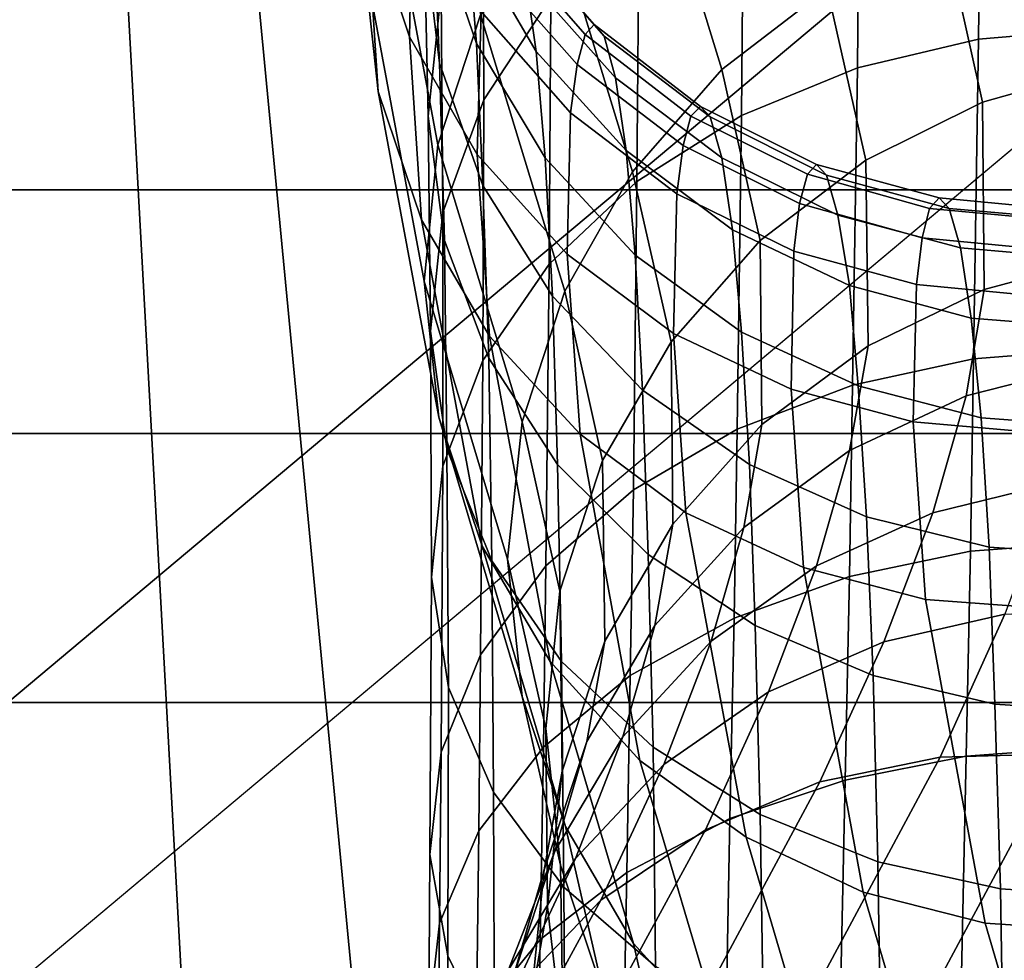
# Model space of a CAD drawing. Extents: x -43.1 to 43.1, y -41.3 to 41.3.
# Tile 438 of 744: x 0.008 to 0.129, y 0.255 to 0.37. Entities that reach past the tile are written whole.
import ezdxf

# ---------------------------------------------------------------- set-up
doc = ezdxf.new("R2010")
doc.units = 0
for name, color, linetype in [('CEILING_SUPPORT', 254, 'CONTINUOUS'), ('CLAMP', 254, 'CONTINUOUS'), ('METAL_BASE', 254, 'CONTINUOUS'), ('WIRE', 254, 'CONTINUOUS')]:
    doc.layers.add(name, color=color, linetype=linetype)

msp = doc.modelspace()

# ---------------------------------------------------------------- linework, layer by layer
at = {"layer": 'CEILING_SUPPORT'}
for points in [[(0.068, 0.0542, 101.9285), (0, 0.7651, 101.9285), (0.7651, 0.7651, 101.9285), (0.7651, 0, 101.9285)], [(0, 0.0869, 101.9285), (0, 0.7651, 101.9285), (0.0377, 0.0783, 101.9285)], [(0.068, 0.0542, 101.9285), (0.0377, 0.0783, 101.9285), (0, 0.7651, 101.9285)], [(0.068, 0.0542, 101.859), (0, 0.7651, 101.859), (0.7651, 0.7651, 101.859), (0.7651, 0, 101.859)], [(0, 0.0869, 101.859), (0, 0.7651, 101.859), (0.0377, 0.0783, 101.859)], [(0.068, 0.0542, 101.859), (0.0377, 0.0783, 101.859), (0, 0.7651, 101.859)]]:
    msp.add_3dface(points, dxfattribs=at)
at = {"layer": 'CLAMP'}
for points in [[(-0.6955, 0.3759, 93.8544), (3.3384, 0.3759, 93.8544), (3.3384, 0.3495, 93.89), (-0.6955, 0.3495, 93.89)], [(-0.6955, 0.3495, 93.3164), (3.3384, 0.3495, 93.3164), (3.3384, 0.3759, 93.352), (-0.6955, 0.3759, 93.352)], [(-0.6955, 0.3495, 93.89), (3.3384, 0.3495, 93.89), (3.3384, 0.3197, 93.9229), (-0.6955, 0.3197, 93.9229)], [(-0.6955, 0.3197, 93.2835), (3.3384, 0.3197, 93.2835), (3.3384, 0.3495, 93.3164), (-0.6955, 0.3495, 93.3164)], [(-0.6955, 0.3197, 93.9229), (3.3384, 0.3197, 93.9229), (3.3384, 0.2868, 93.9527), (-0.6955, 0.2868, 93.9527)], [(-0.6955, 0.2868, 93.2537), (3.3384, 0.2868, 93.2537), (3.3384, 0.3197, 93.2835), (-0.6955, 0.3197, 93.2835)], [(3.3384, 0.2512, 93.9791), (-0.6955, 0.2512, 93.9791), (-0.6955, 0.2868, 93.9527), (3.3384, 0.2868, 93.9527)], [(3.3384, 0.2512, 93.2273), (3.3384, 0.2868, 93.2537), (-0.6955, 0.2868, 93.2537), (-0.6955, 0.2512, 93.2273)]]:
    msp.add_3dface(points, dxfattribs=at)
at = {"layer": 'METAL_BASE'}
for points in [[(-1.669, 0.6609, 8.6989), (-0.8194, 1.6735, 8.6989), (0.4824, 1.903, 8.6989), (1.6271, -1.2421, 8.6989)], [(-0.9992, 1.3658, 8.6989), (-1.609, 0.3096, 8.6989), (-1.3972, -0.8914, 8.6989), (1.2928, 1.3658, 8.6989)], [(-1.3972, -0.8914, 8.6989), (-0.463, -1.6754, 8.6989), (0.7566, -1.6754, 8.6989), (1.2928, 1.3658, 8.6989)], [(-0.8992, 1.2466, 0.6411), (-1.4558, 0.2826, 0.6411), (-1.2625, -0.8137, 0.6411), (1.1929, 1.2466, 0.6411)], [(-1.2625, -0.8137, 0.6411), (-0.4098, -1.5292, 0.6411), (0.7034, -1.5292, 0.6411), (1.1929, 1.2466, 0.6411)], [(-0.8194, -1.6735, 8.6989), (-1.669, -0.6609, 8.6989), (-1.669, 0.6609, 8.6989), (1.6271, -1.2421, 8.6989)]]:
    msp.add_3dface(points, dxfattribs=at)
at = {"layer": 'WIRE'}
for points in [[(0.0573, 0.4105, 2.3102), (0.0647, 0.3709, 2.461), (0.0595, 0.355, 2.4574), (0.0521, 0.3946, 2.3061)], [(0.0968, 0.4077, 2.468), (0.1071, 0.3741, 2.6154), (0.0942, 0.3642, 2.6141), (0.0839, 0.3978, 2.4664)], [(0.1405, 0.3692, 1.5593), (0.1409, 0.4036, 1.6081), (0.126, 0.4023, 1.6089), (0.1256, 0.3679, 1.5603)], [(0.1256, 0.3679, 1.5603), (0.126, 0.4023, 1.6089), (0.1111, 0.3985, 1.6112), (0.1108, 0.3644, 1.563)], [(0.0511, 0.402, 2.1214), (0.0507, 0.3841, 2.2091), (0.056, 0.3682, 2.2053), (0.0564, 0.3859, 2.1188)], [(0.0733, 0.373, 1.6274), (0.0732, 0.4014, 1.6757), (0.065, 0.3882, 1.6825), (0.0651, 0.3605, 1.6354)], [(0.0489, 0.4007, 2.2131), (0.0504, 0.3781, 2.3017), (0.0522, 0.3615, 2.2972), (0.0507, 0.3841, 2.2091)], [(0.0578, 0.3808, 1.7448), (0.057, 0.3992, 1.7933), (0.0589, 0.3829, 1.7986), (0.0597, 0.365, 1.7514)], [(0.0839, 0.3978, 2.4664), (0.0942, 0.3642, 2.6141), (0.0833, 0.3517, 2.6121), (0.073, 0.3854, 2.464)], [(0.1108, 0.3644, 1.563), (0.1111, 0.3985, 1.6112), (0.0969, 0.3924, 1.6151), (0.0966, 0.3586, 1.5676)], [(0.0599, 0.3737, 1.6901), (0.0594, 0.3967, 1.7382), (0.0578, 0.3808, 1.7448), (0.0583, 0.3585, 1.698)], [(0.0589, 0.3829, 1.7986), (0.0578, 0.3966, 1.8472), (0.0631, 0.3808, 1.851), (0.0642, 0.3674, 1.8037)], [(0.0521, 0.3946, 2.3061), (0.0595, 0.355, 2.4574), (0.0578, 0.3383, 2.4533), (0.0504, 0.3781, 2.3017)], [(0.0966, 0.3586, 1.5676), (0.0969, 0.3924, 1.6151), (0.0841, 0.3838, 1.6205), (0.0838, 0.3505, 1.5739)], [(0.0631, 0.3808, 1.851), (0.0618, 0.3902, 1.8992), (0.0702, 0.3756, 1.9016), (0.0715, 0.3664, 1.8545)], [(0.0651, 0.3605, 1.6354), (0.065, 0.3882, 1.6825), (0.0599, 0.3737, 1.6901), (0.0601, 0.3467, 1.6442)], [(0.0564, 0.3859, 2.1188), (0.056, 0.3682, 2.2053), (0.0643, 0.3538, 2.2019), (0.0648, 0.3713, 2.1165)], [(0.073, 0.3854, 2.464), (0.0833, 0.3517, 2.6121), (0.075, 0.3371, 2.6095), (0.0647, 0.3709, 2.461)], [(0.1363, 0.3856, 2.6161), (0.141, 0.3644, 2.7154), (0.1261, 0.3602, 2.7149), (0.1214, 0.3813, 2.6161)], [(0.0507, 0.3841, 2.2091), (0.0522, 0.3615, 2.2972), (0.0575, 0.3458, 2.2929), (0.056, 0.3682, 2.2053)], [(0.0597, 0.365, 1.7514), (0.0589, 0.3829, 1.7986), (0.0642, 0.3674, 1.8037), (0.065, 0.35, 1.7578)], [(0.0838, 0.3505, 1.5739), (0.0841, 0.3838, 1.6205), (0.0733, 0.373, 1.6274), (0.0731, 0.3404, 1.5817)], [(0.0676, 0.3823, 1.9907), (0.0665, 0.3811, 2.0323), (0.0775, 0.3685, 2.0318), (0.0786, 0.3697, 1.991)], [(0.0688, 0.3809, 1.9494), (0.0676, 0.3823, 1.9907), (0.0786, 0.3697, 1.991), (0.0798, 0.3683, 1.9505)], [(0.0583, 0.3585, 1.698), (0.0578, 0.3808, 1.7448), (0.0597, 0.365, 1.7514), (0.0603, 0.3433, 1.706)], [(0.0642, 0.3674, 1.8037), (0.0631, 0.3808, 1.851), (0.0715, 0.3664, 1.8545), (0.0726, 0.3534, 1.8084)], [(0.0665, 0.3811, 2.0323), (0.0655, 0.3773, 2.0743), (0.0765, 0.3648, 2.073), (0.0775, 0.3685, 2.0318)], [(0.0702, 0.3756, 1.9016), (0.0688, 0.3809, 1.9494), (0.0798, 0.3683, 1.9505), (0.0812, 0.3632, 1.9037)], [(0.1214, 0.3813, 2.6161), (0.1261, 0.3602, 2.7149), (0.1118, 0.3531, 2.7138), (0.1071, 0.3741, 2.6154)], [(0.0504, 0.3781, 2.3017), (0.0578, 0.3383, 2.4533), (0.0596, 0.3217, 2.4491), (0.0522, 0.3615, 2.2972)], [(0.0655, 0.3773, 2.0743), (0.0648, 0.3713, 2.1165), (0.0757, 0.3589, 2.1146), (0.0765, 0.3648, 2.073)], [(0.0715, 0.3664, 1.8545), (0.0702, 0.3756, 1.9016), (0.0812, 0.3632, 1.9037), (0.0825, 0.3543, 1.8576)], [(0.0601, 0.3467, 1.6442), (0.0599, 0.3737, 1.6901), (0.0583, 0.3585, 1.698), (0.0586, 0.3322, 1.6535)], [(0.1071, 0.3741, 2.6154), (0.1118, 0.3531, 2.7138), (0.0989, 0.3433, 2.712), (0.0942, 0.3642, 2.6141)], [(0.0731, 0.3404, 1.5817), (0.0733, 0.373, 1.6274), (0.0651, 0.3605, 1.6354), (0.065, 0.3286, 1.5909)], [(0.0647, 0.3709, 2.461), (0.075, 0.3371, 2.6095), (0.0698, 0.3211, 2.6064), (0.0595, 0.355, 2.4574)], [(0.0648, 0.3713, 2.1165), (0.0643, 0.3538, 2.2019), (0.0753, 0.3416, 2.199), (0.0757, 0.3589, 2.1146)], [(0.0786, 0.3697, 1.991), (0.0775, 0.3685, 2.0318), (0.0904, 0.3585, 2.0315), (0.0916, 0.3597, 1.9913)], [(0.0798, 0.3683, 1.9505), (0.0786, 0.3697, 1.991), (0.0916, 0.3597, 1.9913), (0.0928, 0.3584, 1.9515)], [(0.0775, 0.3685, 2.0318), (0.0765, 0.3648, 2.073), (0.0895, 0.3549, 2.0721), (0.0904, 0.3585, 2.0315)], [(0.1399, 0.33, 1.5137), (0.1405, 0.3692, 1.5593), (0.1256, 0.3679, 1.5603), (0.125, 0.3288, 1.5149)], [(0.056, 0.3682, 2.2053), (0.0575, 0.3458, 2.2929), (0.0658, 0.3316, 2.2889), (0.0643, 0.3538, 2.2019)], [(0.065, 0.35, 1.7578), (0.0642, 0.3674, 1.8037), (0.0726, 0.3534, 1.8084), (0.0735, 0.3365, 1.7636)], [(0.0812, 0.3632, 1.9037), (0.0798, 0.3683, 1.9505), (0.0928, 0.3584, 1.9515), (0.0942, 0.3534, 1.9054)], [(0.125, 0.3288, 1.5149), (0.1256, 0.3679, 1.5603), (0.1108, 0.3644, 1.563), (0.1102, 0.3256, 1.5181)], [(0.0726, 0.3534, 1.8084), (0.0715, 0.3664, 1.8545), (0.0825, 0.3543, 1.8576), (0.0836, 0.3415, 1.8124)], [(0.0603, 0.3433, 1.706), (0.0597, 0.365, 1.7514), (0.065, 0.35, 1.7578), (0.0657, 0.3289, 1.7136)], [(0.0765, 0.3648, 2.073), (0.0757, 0.3589, 2.1146), (0.0887, 0.349, 2.1131), (0.0895, 0.3549, 2.0721)], [(0.0942, 0.3642, 2.6141), (0.0989, 0.3433, 2.712), (0.088, 0.3309, 2.7097), (0.0833, 0.3517, 2.6121)], [(0.1102, 0.3256, 1.5181), (0.1108, 0.3644, 1.563), (0.0966, 0.3586, 1.5676), (0.0961, 0.3202, 1.5233)], [(0.141, 0.3644, 2.7154), (0.1412, 0.3413, 2.8162), (0.1263, 0.3373, 2.8148), (0.1261, 0.3602, 2.7149)], [(0.0825, 0.3543, 1.8576), (0.0812, 0.3632, 1.9037), (0.0942, 0.3534, 1.9054), (0.0955, 0.3446, 1.8601)], [(0.0522, 0.3615, 2.2972), (0.0596, 0.3217, 2.4491), (0.0649, 0.3059, 2.4448), (0.0575, 0.3458, 2.2929)], [(0.065, 0.3286, 1.5909), (0.0651, 0.3605, 1.6354), (0.0601, 0.3467, 1.6442), (0.0601, 0.3157, 1.601)], [(0.1261, 0.3602, 2.7149), (0.1263, 0.3373, 2.8148), (0.1121, 0.3304, 2.8127), (0.1118, 0.3531, 2.7138)], [(0.0757, 0.3589, 2.1146), (0.0753, 0.3416, 2.199), (0.0883, 0.3319, 2.1966), (0.0887, 0.349, 2.1131)], [(0.0916, 0.3597, 1.9913), (0.0904, 0.3585, 2.0315), (0.1047, 0.3514, 2.0314), (0.1058, 0.3526, 1.9917)], [(0.0928, 0.3584, 1.9515), (0.0916, 0.3597, 1.9913), (0.1058, 0.3526, 1.9917), (0.107, 0.3513, 1.9523)], [(0.0586, 0.3322, 1.6535), (0.0583, 0.3585, 1.698), (0.0603, 0.3433, 1.706), (0.0606, 0.3178, 1.6627)], [(0.0961, 0.3202, 1.5233), (0.0966, 0.3586, 1.5676), (0.0838, 0.3505, 1.5739), (0.0834, 0.3128, 1.5304)], [(0.0904, 0.3585, 2.0315), (0.0895, 0.3549, 2.0721), (0.1037, 0.3478, 2.0716), (0.1047, 0.3514, 2.0314)], [(0.0942, 0.3534, 1.9054), (0.0928, 0.3584, 1.9515), (0.107, 0.3513, 1.9523), (0.1084, 0.3464, 1.9068)], [(0.0595, 0.355, 2.4574), (0.0698, 0.3211, 2.6064), (0.068, 0.3043, 2.6029), (0.0578, 0.3383, 2.4533)], [(0.0836, 0.3415, 1.8124), (0.0825, 0.3543, 1.8576), (0.0955, 0.3446, 1.8601), (0.0966, 0.3321, 1.8157)], [(0.0895, 0.3549, 2.0721), (0.0887, 0.349, 2.1131), (0.103, 0.342, 2.1122), (0.1037, 0.3478, 2.0716)], [(0.0643, 0.3538, 2.2019), (0.0658, 0.3316, 2.2889), (0.0769, 0.3196, 2.2853), (0.0753, 0.3416, 2.199)], [(0.0735, 0.3365, 1.7636), (0.0726, 0.3534, 1.8084), (0.0836, 0.3415, 1.8124), (0.0845, 0.325, 1.7685)], [(0.0955, 0.3446, 1.8601), (0.0942, 0.3534, 1.9054), (0.1084, 0.3464, 1.9068), (0.1098, 0.3378, 1.862)], [(0.1118, 0.3531, 2.7138), (0.1121, 0.3304, 2.8127), (0.0991, 0.3208, 2.81), (0.0989, 0.3433, 2.712)], [(0.0833, 0.3517, 2.6121), (0.088, 0.3309, 2.7097), (0.0796, 0.3164, 2.7068), (0.075, 0.3371, 2.6095)], [(0.1058, 0.3526, 1.9917), (0.1047, 0.3514, 2.0314), (0.1196, 0.3472, 2.0315), (0.1208, 0.3485, 1.9921)], [(0.107, 0.3513, 1.9523), (0.1058, 0.3526, 1.9917), (0.1208, 0.3485, 1.9921), (0.122, 0.3472, 1.953)], [(0.0834, 0.3128, 1.5304), (0.0838, 0.3505, 1.5739), (0.0731, 0.3404, 1.5817), (0.0727, 0.3035, 1.5393)], [(0.1047, 0.3514, 2.0314), (0.1037, 0.3478, 2.0716), (0.1187, 0.3436, 2.0714), (0.1196, 0.3472, 2.0315)], [(0.1084, 0.3464, 1.9068), (0.107, 0.3513, 1.9523), (0.122, 0.3472, 1.953), (0.1234, 0.3424, 1.9078)], [(0.0657, 0.3289, 1.7136), (0.065, 0.35, 1.7578), (0.0735, 0.3365, 1.7636), (0.0741, 0.3159, 1.7204)], [(0.0887, 0.349, 2.1131), (0.0883, 0.3319, 2.1966), (0.1027, 0.3251, 2.1949), (0.103, 0.342, 2.1122)], [(0.1208, 0.3485, 1.9921), (0.1196, 0.3472, 2.0315), (0.1346, 0.3458, 2.0318), (0.1357, 0.3471, 1.9925)], [(0.122, 0.3472, 1.953), (0.1208, 0.3485, 1.9921), (0.1357, 0.3471, 1.9925), (0.1369, 0.3459, 1.9535)], [(0.1037, 0.3478, 2.0716), (0.103, 0.342, 2.1122), (0.118, 0.3379, 2.1117), (0.1187, 0.3436, 2.0714)], [(0.1196, 0.3472, 2.0315), (0.1187, 0.3436, 2.0714), (0.1336, 0.3422, 2.0715), (0.1346, 0.3458, 2.0318)], [(0.1234, 0.3424, 1.9078), (0.122, 0.3472, 1.953), (0.1369, 0.3459, 1.9535), (0.1383, 0.3411, 1.9083)], [(0.0575, 0.3458, 2.2929), (0.0649, 0.3059, 2.4448), (0.0732, 0.2918, 2.4407), (0.0658, 0.3316, 2.2889)], [(0.0601, 0.3157, 1.601), (0.0601, 0.3467, 1.6442), (0.0586, 0.3322, 1.6535), (0.0587, 0.3021, 1.6115)], [(0.1098, 0.3378, 1.862), (0.1084, 0.3464, 1.9068), (0.1234, 0.3424, 1.9078), (0.1247, 0.3338, 1.8633)], [(0.0966, 0.3321, 1.8157), (0.0955, 0.3446, 1.8601), (0.1098, 0.3378, 1.862), (0.1109, 0.3255, 1.8181)], [(0.0606, 0.3178, 1.6627), (0.0603, 0.3433, 1.706), (0.0657, 0.3289, 1.7136), (0.0661, 0.3041, 1.6715)], [(0.0989, 0.3433, 2.712), (0.0991, 0.3208, 2.81), (0.0882, 0.3086, 2.8066), (0.088, 0.3309, 2.7097)], [(0.1187, 0.3436, 2.0714), (0.118, 0.3379, 2.1117), (0.1329, 0.3365, 2.1117), (0.1336, 0.3422, 2.0715)], [(0.103, 0.342, 2.1122), (0.1027, 0.3251, 2.1949), (0.1176, 0.3211, 2.1939), (0.118, 0.3379, 2.1117)], [(0.1247, 0.3338, 1.8633), (0.1234, 0.3424, 1.9078), (0.1383, 0.3411, 1.9083), (0.1396, 0.3326, 1.8639)], [(0.0753, 0.3416, 2.199), (0.0769, 0.3196, 2.2853), (0.0898, 0.31, 2.2824), (0.0883, 0.3319, 2.1966)], [(0.0845, 0.325, 1.7685), (0.0836, 0.3415, 1.8124), (0.0966, 0.3321, 1.8157), (0.0976, 0.3159, 1.7725)], [(0.1412, 0.3413, 2.8162), (0.139, 0.3281, 2.8668), (0.1241, 0.3243, 2.8648), (0.1263, 0.3373, 2.8148)], [(0.0727, 0.3035, 1.5393), (0.0731, 0.3404, 1.5817), (0.065, 0.3286, 1.5909), (0.0647, 0.2926, 1.5496)], [(0.0578, 0.3383, 2.4533), (0.068, 0.3043, 2.6029), (0.0698, 0.2875, 2.5993), (0.0596, 0.3217, 2.4491)], [(0.1109, 0.3255, 1.8181), (0.1098, 0.3378, 1.862), (0.1247, 0.3338, 1.8633), (0.1259, 0.3216, 1.8196)], [(0.1263, 0.3373, 2.8148), (0.1241, 0.3243, 2.8648), (0.1098, 0.3176, 2.8621), (0.1121, 0.3304, 2.8127)], [(0.118, 0.3379, 2.1117), (0.1176, 0.3211, 2.1939), (0.1325, 0.3198, 2.1936), (0.1329, 0.3365, 2.1117)], [(0.075, 0.3371, 2.6095), (0.0796, 0.3164, 2.7068), (0.0744, 0.3004, 2.7035), (0.0698, 0.3211, 2.6064)], [(0.0741, 0.3159, 1.7204), (0.0735, 0.3365, 1.7636), (0.0845, 0.325, 1.7685), (0.0852, 0.3049, 1.7263)], [(0.1259, 0.3216, 1.8196), (0.1247, 0.3338, 1.8633), (0.1396, 0.3326, 1.8639), (0.1408, 0.3205, 1.8202)], [(0.0587, 0.3021, 1.6115), (0.0586, 0.3322, 1.6535), (0.0606, 0.3178, 1.6627), (0.0608, 0.2886, 1.622)], [(0.0658, 0.3316, 2.2889), (0.0732, 0.2918, 2.4407), (0.0842, 0.2797, 2.437), (0.0769, 0.3196, 2.2853)], [(0.0883, 0.3319, 2.1966), (0.0898, 0.31, 2.2824), (0.1042, 0.3033, 2.2802), (0.1027, 0.3251, 2.1949)], [(0.0976, 0.3159, 1.7725), (0.0966, 0.3321, 1.8157), (0.1109, 0.3255, 1.8181), (0.1119, 0.3095, 1.7754)], [(0.088, 0.3309, 2.7097), (0.0882, 0.3086, 2.8066), (0.0799, 0.2943, 2.8028), (0.0796, 0.3164, 2.7068)], [(0.1121, 0.3304, 2.8127), (0.1098, 0.3176, 2.8621), (0.0969, 0.3082, 2.8587), (0.0991, 0.3208, 2.81)], [(0.1395, 0.3064, 1.4902), (0.1399, 0.33, 1.5137), (0.125, 0.3288, 1.5149), (0.1246, 0.3053, 1.4916)], [(0.0661, 0.3041, 1.6715), (0.0657, 0.3289, 1.7136), (0.0741, 0.3159, 1.7204), (0.0746, 0.2918, 1.6794)], [(0.1246, 0.3053, 1.4916), (0.125, 0.3288, 1.5149), (0.1102, 0.3256, 1.5181), (0.1098, 0.3022, 1.495)], [(0.0647, 0.2926, 1.5496), (0.065, 0.3286, 1.5909), (0.0601, 0.3157, 1.601), (0.0599, 0.2807, 1.5609)], [(0.139, 0.3281, 2.8668), (0.1348, 0.3136, 2.9173), (0.12, 0.31, 2.9146), (0.1241, 0.3243, 2.8648)], [(0.1098, 0.3022, 1.495), (0.1102, 0.3256, 1.5181), (0.0961, 0.3202, 1.5233), (0.0957, 0.2971, 1.5005)], [(0.1027, 0.3251, 2.1949), (0.1042, 0.3033, 2.2802), (0.1191, 0.2994, 2.2787), (0.1176, 0.3211, 2.1939)], [(0.1119, 0.3095, 1.7754), (0.1109, 0.3255, 1.8181), (0.1259, 0.3216, 1.8196), (0.1269, 0.3058, 1.7771)], [(0.0852, 0.3049, 1.7263), (0.0845, 0.325, 1.7685), (0.0976, 0.3159, 1.7725), (0.0983, 0.2962, 1.731)], [(0.1241, 0.3243, 2.8648), (0.12, 0.31, 2.9146), (0.1058, 0.3035, 2.9112), (0.1098, 0.3176, 2.8621)], [(0.0596, 0.3217, 2.4491), (0.0698, 0.2875, 2.5993), (0.0751, 0.2716, 2.5955), (0.0649, 0.3059, 2.4448)], [(0.1269, 0.3058, 1.7771), (0.1259, 0.3216, 1.8196), (0.1408, 0.3205, 1.8202), (0.1418, 0.3048, 1.7778)], [(0.0698, 0.3211, 2.6064), (0.0744, 0.3004, 2.7035), (0.0727, 0.2836, 2.6999), (0.068, 0.3043, 2.6029)], [(0.0991, 0.3208, 2.81), (0.0969, 0.3082, 2.8587), (0.086, 0.2962, 2.8547), (0.0882, 0.3086, 2.8066)], [(0.1176, 0.3211, 2.1939), (0.1191, 0.2994, 2.2787), (0.134, 0.2983, 2.278), (0.1325, 0.3198, 2.1936)], [(0.0769, 0.3196, 2.2853), (0.0842, 0.2797, 2.437), (0.0972, 0.2703, 2.4338), (0.0898, 0.31, 2.2824)], [(0.0957, 0.2971, 1.5005), (0.0961, 0.3202, 1.5233), (0.0834, 0.3128, 1.5304), (0.083, 0.2901, 1.5081)], [(0.0608, 0.2886, 1.622), (0.0606, 0.3178, 1.6627), (0.0661, 0.3041, 1.6715), (0.0663, 0.2758, 1.632)], [(0.1098, 0.3176, 2.8621), (0.1058, 0.3035, 2.9112), (0.0929, 0.2943, 2.907), (0.0969, 0.3082, 2.8587)], [(0.0599, 0.2807, 1.5609), (0.0601, 0.3157, 1.601), (0.0587, 0.3021, 1.6115), (0.0585, 0.2682, 1.5728)], [(0.0746, 0.2918, 1.6794), (0.0741, 0.3159, 1.7204), (0.0852, 0.3049, 1.7263), (0.0858, 0.2813, 1.6861)], [(0.0796, 0.3164, 2.7068), (0.0799, 0.2943, 2.8028), (0.0747, 0.2784, 2.7988), (0.0744, 0.3004, 2.7035)], [(0.0983, 0.2962, 1.731), (0.0976, 0.3159, 1.7725), (0.1119, 0.3095, 1.7754), (0.1127, 0.2901, 1.7343)], [(0.1348, 0.3136, 2.9173), (0.1288, 0.2976, 2.9672), (0.114, 0.2942, 2.9639), (0.12, 0.31, 2.9146)], [(0.083, 0.2901, 1.5081), (0.0834, 0.3128, 1.5304), (0.0727, 0.3035, 1.5393), (0.0724, 0.2813, 1.5175)], [(0.0898, 0.31, 2.2824), (0.0972, 0.2703, 2.4338), (0.1115, 0.2636, 2.4312), (0.1042, 0.3033, 2.2802)], [(0.12, 0.31, 2.9146), (0.114, 0.2942, 2.9639), (0.0999, 0.2881, 2.9597), (0.1058, 0.3035, 2.9112)], [(0.1127, 0.2901, 1.7343), (0.1119, 0.3095, 1.7754), (0.1269, 0.3058, 1.7771), (0.1276, 0.2866, 1.7363)], [(0.0882, 0.3086, 2.8066), (0.086, 0.2962, 2.8547), (0.0777, 0.282, 2.8503), (0.0799, 0.2943, 2.8028)], [(0.0969, 0.3082, 2.8587), (0.0929, 0.2943, 2.907), (0.0821, 0.2826, 2.9023), (0.086, 0.2962, 2.8547)], [(0.0649, 0.3059, 2.4448), (0.0751, 0.2716, 2.5955), (0.0834, 0.2573, 2.5919), (0.0732, 0.2918, 2.4407)], [(0.139, 0.2813, 1.468), (0.1395, 0.3064, 1.4902), (0.1246, 0.3053, 1.4916), (0.1241, 0.2802, 1.4694)], [(0.0858, 0.2813, 1.6861), (0.0852, 0.3049, 1.7263), (0.0983, 0.2962, 1.731), (0.0989, 0.2731, 1.6915)], [(0.1241, 0.2802, 1.4694), (0.1246, 0.3053, 1.4916), (0.1098, 0.3022, 1.495), (0.1093, 0.2773, 1.4731)], [(0.1276, 0.2866, 1.7363), (0.1269, 0.3058, 1.7771), (0.1418, 0.3048, 1.7778), (0.1426, 0.2856, 1.7369)], [(0.0724, 0.2813, 1.5175), (0.0727, 0.3035, 1.5393), (0.0647, 0.2926, 1.5496), (0.0645, 0.2711, 1.5285)], [(0.0663, 0.2758, 1.632), (0.0661, 0.3041, 1.6715), (0.0746, 0.2918, 1.6794), (0.0749, 0.2642, 1.641)], [(0.068, 0.3043, 2.6029), (0.0727, 0.2836, 2.6999), (0.0745, 0.2669, 2.6962), (0.0698, 0.2875, 2.5993)], [(0.1058, 0.3035, 2.9112), (0.0999, 0.2881, 2.9597), (0.0871, 0.2792, 2.9548), (0.0929, 0.2943, 2.907)], [(0.1042, 0.3033, 2.2802), (0.1115, 0.2636, 2.4312), (0.1264, 0.2598, 2.4293), (0.1191, 0.2994, 2.2787)], [(0.0585, 0.2682, 1.5728), (0.0587, 0.3021, 1.6115), (0.0608, 0.2886, 1.622), (0.0607, 0.2558, 1.5845)], [(0.1093, 0.2773, 1.4731), (0.1098, 0.3022, 1.495), (0.0957, 0.2971, 1.5005), (0.0952, 0.2726, 1.479)], [(0.0744, 0.3004, 2.7035), (0.0747, 0.2784, 2.7988), (0.0729, 0.2618, 2.7946), (0.0727, 0.2836, 2.6999)], [(0.1191, 0.2994, 2.2787), (0.1264, 0.2598, 2.4293), (0.1413, 0.2588, 2.4281), (0.134, 0.2983, 2.278)], [(0.1288, 0.2976, 2.9672), (0.1209, 0.2801, 3.0164), (0.1062, 0.2771, 3.0125), (0.114, 0.2942, 2.9639)], [(0.1436, 0.2983, 2.9696), (0.1356, 0.2805, 3.0194), (0.1209, 0.2801, 3.0164), (0.1288, 0.2976, 2.9672)], [(0.086, 0.2962, 2.8547), (0.0821, 0.2826, 2.9023), (0.0738, 0.2686, 2.8972), (0.0777, 0.282, 2.8503)], [(0.0952, 0.2726, 1.479), (0.0957, 0.2971, 1.5005), (0.083, 0.2901, 1.5081), (0.0826, 0.266, 1.487)], [(0.0989, 0.2731, 1.6915), (0.0983, 0.2962, 1.731), (0.1127, 0.2901, 1.7343), (0.1133, 0.2673, 1.6952)], [(0.0799, 0.2943, 2.8028), (0.0777, 0.282, 2.8503), (0.0725, 0.2663, 2.8456), (0.0747, 0.2784, 2.7988)], [(0.0929, 0.2943, 2.907), (0.0871, 0.2792, 2.9548), (0.0763, 0.2677, 2.9493), (0.0821, 0.2826, 2.9023)], [(0.114, 0.2942, 2.9639), (0.1062, 0.2771, 3.0125), (0.0922, 0.2712, 3.0076), (0.0999, 0.2881, 2.9597)], [(0.0645, 0.2711, 1.5285), (0.0647, 0.2926, 1.5496), (0.0599, 0.2807, 1.5609), (0.0597, 0.2598, 1.5405)], [(0.0732, 0.2918, 2.4407), (0.0834, 0.2573, 2.5919), (0.0944, 0.2452, 2.5886), (0.0842, 0.2797, 2.437)], [(0.0749, 0.2642, 1.641), (0.0746, 0.2918, 1.6794), (0.0858, 0.2813, 1.6861), (0.0861, 0.2545, 1.6486)], [(0.0826, 0.266, 1.487), (0.083, 0.2901, 1.5081), (0.0724, 0.2813, 1.5175), (0.072, 0.2578, 1.497)], [(0.1133, 0.2673, 1.6952), (0.1127, 0.2901, 1.7343), (0.1276, 0.2866, 1.7363), (0.1283, 0.264, 1.6974)], [(0.0607, 0.2558, 1.5845), (0.0608, 0.2886, 1.622), (0.0663, 0.2758, 1.632), (0.0664, 0.244, 1.5956)], [(0.0999, 0.2881, 2.9597), (0.0922, 0.2712, 3.0076), (0.0794, 0.2626, 3.002), (0.0871, 0.2792, 2.9548)], [(0.0698, 0.2875, 2.5993), (0.0745, 0.2669, 2.6962), (0.0798, 0.2509, 2.6926), (0.0751, 0.2716, 2.5955)], [(0.1283, 0.264, 1.6974), (0.1276, 0.2866, 1.7363), (0.1426, 0.2856, 1.7369), (0.1432, 0.263, 1.6981)], [(0.0727, 0.2836, 2.6999), (0.0729, 0.2618, 2.7946), (0.0748, 0.2452, 2.7905), (0.0745, 0.2669, 2.6962)], [(0.0821, 0.2826, 2.9023), (0.0763, 0.2677, 2.9493), (0.0681, 0.254, 2.9435), (0.0738, 0.2686, 2.8972)], [(0.0777, 0.282, 2.8503), (0.0738, 0.2686, 2.8972), (0.0687, 0.2532, 2.8919), (0.0725, 0.2663, 2.8456)], [(0.0597, 0.2598, 1.5405), (0.0599, 0.2807, 1.5609), (0.0585, 0.2682, 1.5728), (0.0584, 0.248, 1.553)], [(0.072, 0.2578, 1.497), (0.0724, 0.2813, 1.5175), (0.0645, 0.2711, 1.5285), (0.0642, 0.2482, 1.5086)], [(0.0861, 0.2545, 1.6486), (0.0858, 0.2813, 1.6861), (0.0989, 0.2731, 1.6915), (0.0993, 0.2468, 1.6545)], [(0.1384, 0.2547, 1.4471), (0.139, 0.2813, 1.468), (0.1241, 0.2802, 1.4694), (0.1235, 0.2536, 1.4487)], [(0.0842, 0.2797, 2.437), (0.0944, 0.2452, 2.5886), (0.1074, 0.2356, 2.5858), (0.0972, 0.2703, 2.4338)], [(0.1209, 0.2801, 3.0164), (0.1032, 0.2471, 3.0988), (0.0887, 0.2445, 3.094), (0.1062, 0.2771, 3.0125)], [(0.1356, 0.2805, 3.0194), (0.1177, 0.2471, 3.1025), (0.1032, 0.2471, 3.0988), (0.1209, 0.2801, 3.0164)], [(0.1235, 0.2536, 1.4487), (0.1241, 0.2802, 1.4694), (0.1093, 0.2773, 1.4731), (0.1087, 0.251, 1.4526)], [(0.1503, 0.2784, 3.0214), (0.1323, 0.2446, 3.1052), (0.1177, 0.2471, 3.1025), (0.1356, 0.2805, 3.0194)], [(0.0871, 0.2792, 2.9548), (0.0794, 0.2626, 3.002), (0.0687, 0.2514, 2.9958), (0.0763, 0.2677, 2.9493)], [(0.0747, 0.2784, 2.7988), (0.0725, 0.2663, 2.8456), (0.0708, 0.2498, 2.841), (0.0729, 0.2618, 2.7946)], [(0.1062, 0.2771, 3.0125), (0.0887, 0.2445, 3.094), (0.0748, 0.2392, 3.0882), (0.0922, 0.2712, 3.0076)], [(0.1087, 0.251, 1.4526), (0.1093, 0.2773, 1.4731), (0.0952, 0.2726, 1.479), (0.0947, 0.2466, 1.4589)], [(0.0664, 0.244, 1.5956), (0.0663, 0.2758, 1.632), (0.0749, 0.2642, 1.641), (0.0751, 0.2334, 1.6056)], [(0.0947, 0.2466, 1.4589), (0.0952, 0.2726, 1.479), (0.0826, 0.266, 1.487), (0.0821, 0.2405, 1.4674)], [(0.0993, 0.2468, 1.6545), (0.0989, 0.2731, 1.6915), (0.1133, 0.2673, 1.6952), (0.1137, 0.2414, 1.6587)], [(0.0642, 0.2482, 1.5086), (0.0645, 0.2711, 1.5285), (0.0597, 0.2598, 1.5405), (0.0595, 0.2377, 1.5213)], [(0.0922, 0.2712, 3.0076), (0.0748, 0.2392, 3.0882), (0.0622, 0.2311, 3.0815), (0.0794, 0.2626, 3.002)], [(0.0751, 0.2716, 2.5955), (0.0798, 0.2509, 2.6926), (0.0881, 0.2366, 2.6893), (0.0834, 0.2573, 2.5919)], [(0.0972, 0.2703, 2.4338), (0.1074, 0.2356, 2.5858), (0.1217, 0.2289, 2.5835), (0.1115, 0.2636, 2.4312)], [(0.0738, 0.2686, 2.8972), (0.0681, 0.254, 2.9435), (0.063, 0.2388, 2.9376), (0.0687, 0.2532, 2.8919)], [(0.0584, 0.248, 1.553), (0.0585, 0.2682, 1.5728), (0.0607, 0.2558, 1.5845), (0.0607, 0.2363, 1.5654)], [(0.0763, 0.2677, 2.9493), (0.0687, 0.2514, 2.9958), (0.0606, 0.2381, 2.9892), (0.0681, 0.254, 2.9435)], [(0.1137, 0.2414, 1.6587), (0.1133, 0.2673, 1.6952), (0.1283, 0.264, 1.6974), (0.1287, 0.2383, 1.6611)], [(0.0725, 0.2663, 2.8456), (0.0687, 0.2532, 2.8919), (0.067, 0.2368, 2.8868), (0.0708, 0.2498, 2.841)], [(0.0745, 0.2669, 2.6962), (0.0748, 0.2452, 2.7905), (0.08, 0.2293, 2.7868), (0.0798, 0.2509, 2.6926)], [(0.0821, 0.2405, 1.4674), (0.0826, 0.266, 1.487), (0.072, 0.2578, 1.497), (0.0716, 0.2329, 1.4779)], [(0.0751, 0.2334, 1.6056), (0.0749, 0.2642, 1.641), (0.0861, 0.2545, 1.6486), (0.0864, 0.2245, 1.6141)], [(0.1287, 0.2383, 1.6611), (0.1283, 0.264, 1.6974), (0.1432, 0.263, 1.6981), (0.1437, 0.2374, 1.6618)], [(0.0794, 0.2626, 3.002), (0.0622, 0.2311, 3.0815), (0.0516, 0.2205, 3.0743), (0.0687, 0.2514, 2.9958)], [(0.1115, 0.2636, 2.4312), (0.1217, 0.2289, 2.5835), (0.1366, 0.225, 2.5817), (0.1264, 0.2598, 2.4293)], [(0.0729, 0.2618, 2.7946), (0.0708, 0.2498, 2.841), (0.0726, 0.2332, 2.8366), (0.0748, 0.2452, 2.7905)], [(0.0595, 0.2377, 1.5213), (0.0597, 0.2598, 1.5405), (0.0584, 0.248, 1.553), (0.0582, 0.2267, 1.5345)], [(0.1264, 0.2598, 2.4293), (0.1366, 0.225, 2.5817), (0.1515, 0.2239, 2.5805), (0.1413, 0.2588, 2.4281)], [(0.0716, 0.2329, 1.4779), (0.072, 0.2578, 1.497), (0.0642, 0.2482, 1.5086), (0.0638, 0.2241, 1.4901)], [(0.0834, 0.2573, 2.5919), (0.0881, 0.2366, 2.6893), (0.0991, 0.2243, 2.6863), (0.0944, 0.2452, 2.5886)], [(0.0607, 0.2363, 1.5654), (0.0607, 0.2558, 1.5845), (0.0664, 0.244, 1.5956), (0.0663, 0.2252, 1.5772)]]:
    msp.add_3dface(points, dxfattribs=at)

doc.saveas('drawing.dxf')
